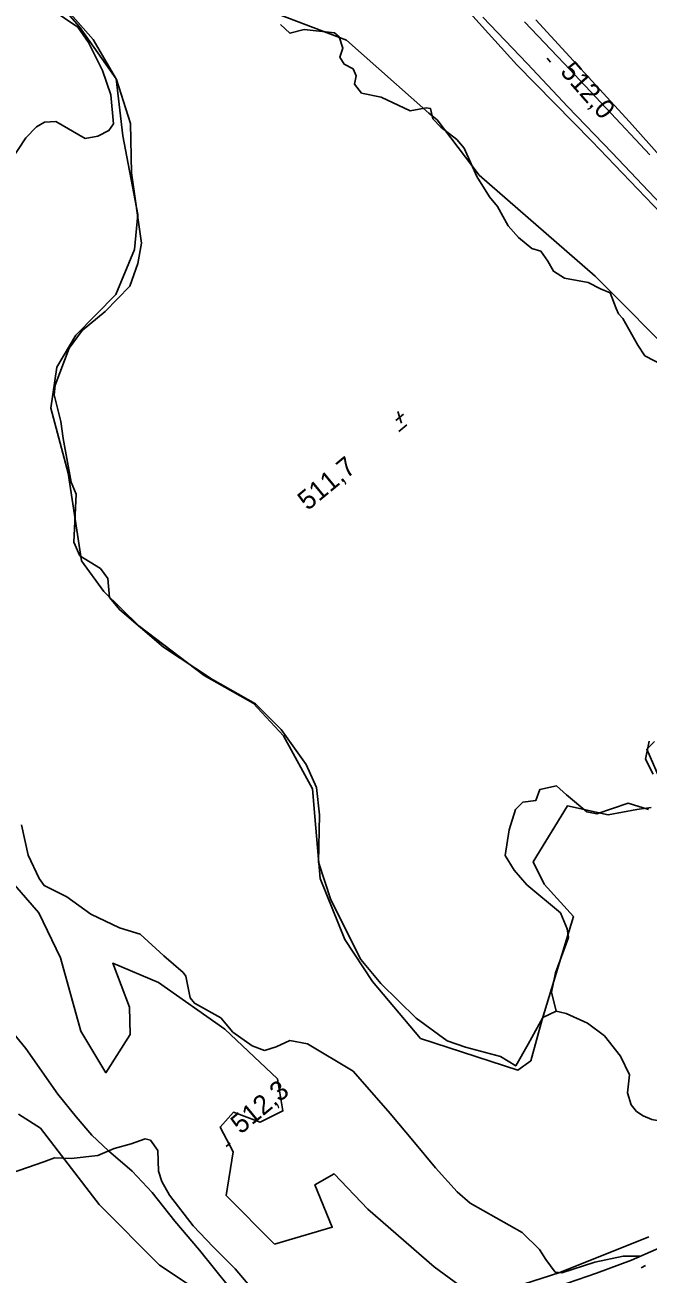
# Model space of a CAD drawing. Extents: x 347059 to 352153, y 6073752 to 6078601.
# Drawn here: x 349304.3 to 349449.1, y 6076313.5 to 6076603.8 of the extents above; entities that cross this region are included whole.
import ezdxf

# ---------------------------------------------------------------- set-up
doc = ezdxf.new("R2010")
doc.units = 0
for name, color, linetype in [('Level 2', 7, 'Continuous'), ('Level 21', 7, 'Continuous'), ('Level 22', 7, 'Continuous'), ('Level 3', 7, 'Continuous'), ('Level 4', 7, 'Continuous'), ('Level 44', 7, 'Continuous')]:
    doc.layers.add(name, color=color, linetype=linetype)

msp = doc.modelspace()

# ---------------------------------------------------------------- linework, layer by layer
at = {"layer": 'Level 2'}
for points in [[(349301.08, 6076572.37), (349304.44, 6076577.56), (349306.95, 6076580.11), (349308.84, 6076581.16), (349311.41, 6076581.3), (349318.23, 6076577.39), (349321.2, 6076577.94), (349323.8, 6076579.22), (349324.84, 6076580.75), (349324.25, 6076587.56), (349322.3, 6076593.15), (349320.04, 6076597.67), (349319.01, 6076599.71), (349316.58, 6076603.27), (349310.39, 6076607.4)], [(349311.14, 6076340.48), (349308.63, 6076339.61), (349301.09, 6076336.98), (349295.17, 6076335.17), (349291.3, 6076334.78), (349288.91, 6076332.8), (349287.2, 6076330.18), (349283.19, 6076327.38), (349279.34, 6076327.95), (349275.31, 6076331.6), (349254.84, 6076363.5), (349249.13, 6076368.97), (349243.61, 6076372.31), (349227.3, 6076386.96), (349221.76, 6076391.76), (349215.13, 6076395.92), (349206.64, 6076398.93), (349201, 6076402.56), (349172.98, 6076425.16), (349157.33, 6076436.57)], [(349359.94, 6076365.42), (349357.05, 6076366.54), (349352.62, 6076369.75), (349349.81, 6076373.03), (349343.64, 6076376.44), (349342.65, 6076377.71), (349341.63, 6076382.71), (349341.01, 6076383.54), (349336.53, 6076387.45), (349331.01, 6076392.52), (349326.26, 6076393.97), (349319.58, 6076397.17), (349314, 6076401.14), (349308.71, 6076403.78), (349307.59, 6076405.39), (349305.01, 6076410.81), (349303.49, 6076417.93)], [(349394.78, 6076344.08), (349389.13, 6076350.79), (349380.53, 6076360.69), (349369.97, 6076367), (349365.81, 6076367.75), (349362.65, 6076366.33), (349359.94, 6076365.42)], [(349311.14, 6076340.48), (349315.03, 6076340.34), (349321.2, 6076341.06), (349325.04, 6076342.68), (349328.92, 6076343.8), (349332.18, 6076344.94), (349333.42, 6076344.63), (349335.17, 6076342.18), (349335.31, 6076337.43), (349336.07, 6076334.99), (349337.83, 6076331.81), (349343.33, 6076324.69), (349348.01, 6076319.82), (349353.12, 6076314.7), (349357.86, 6076309.12)], [(349447.34, 6076317.65), (349443.36, 6076317.65), (349436.76, 6076316.29), (349429.07, 6076313.81), (349427.53, 6076313.95), (349425.38, 6076316.9), (349423.88, 6076319.25), (349419.86, 6076323.19), (349407.74, 6076330.01), (349404.75, 6076332.62), (349399.73, 6076338.21), (349394.78, 6076344.08)]]:
    msp.add_lwpolyline(points, dxfattribs=at)
at = {"layer": 'Level 21'}
for points in [[(349410.69, 6076605.57), (349421.01, 6076594.77), (349430.45, 6076584.75), (349440.78, 6076574.03), (349452.05, 6076562.08)], [(349449.5, 6076573.59), (349439.35, 6076584.46), (349429.57, 6076594.8), (349420.36, 6076604.46)], [(349454.12, 6076320.59), (349445.25, 6076316.74)], [(349445.25, 6076316.74), (349437.1, 6076313.72), (349430.41, 6076311.39), (349419.81, 6076307.54), (349412.64, 6076304.43), (349406, 6076300.94), (349397.6, 6076296.05), (349392.65, 6076292.24), (349388.96, 6076289.09), (349382.53, 6076282.92), (349377.12, 6076278), (349374.91, 6076275.99), (349368.84, 6076270.27), (349359.83, 6076260.67), (349353.04, 6076253.46), (349347.62, 6076247.59), (349342.26, 6076241.64), (349337.15, 6076236.04), (349329.62, 6076226.47), (349323.45, 6076217.89), (349316.65, 6076206.91), (349311.49, 6076198.65), (349306.08, 6076188.9), (349300.96, 6076179.61)]]:
    msp.add_lwpolyline(points, dxfattribs=at)
at = {"layer": 'Level 22'}
msp.add_lwpolyline([(349377.12, 6076278), (349374.75, 6076281.17), (349371.47, 6076285.35), (349368.15, 6076289.86), (349364.6, 6076294.85), (349357.88, 6076303.43), (349351.83, 6076310.39), (349344.83, 6076319.03), (349339.13, 6076325.83), (349333.8, 6076332.48), (349329.16, 6076337.4), (349323.69, 6076342.13), (349319.8, 6076345.79), (349316.17, 6076350.04), (349311.94, 6076355.28), (349304.47, 6076365.91), (349298.46, 6076373.19)], dxfattribs=at)
at = {"layer": 'Level 3'}
for p, q in [((349425.68, 6076596.05), (349426.47, 6076595.15)), ((349390.48, 6076511.82), (349392.28, 6076513.31)), ((349390.94, 6076513.95), (349391.76, 6076511.21)), ((349391.2, 6076509.3), (349393.05, 6076510.83)), ((349351.07, 6076343.15), (349351.99, 6076343.92)), ((349447.49, 6076314.95), (349448.55, 6076315.52))]:
    msp.add_line(p, q, dxfattribs=at)
at = {"layer": 'Level 4'}
for points in [[(349416.8, 6076416.72), (349415.92, 6076410.74), (349417.98, 6076407.35), (349420.95, 6076403.96), (349428.79, 6076397.41), (349430.33, 6076393.74), (349430.64, 6076391.74), (349427.59, 6076383.5), (349426.68, 6076378.99), (349427.75, 6076374.63), (349424.66, 6076373.11), (349421.22, 6076366.96), (349418.37, 6076361.89), (349414.8, 6076364.03), (349406.64, 6076366.26), (349402.43, 6076367.72), (349395.21, 6076372.98), (349387.02, 6076381.03), (349382.37, 6076386.63), (349375.36, 6076400.48), (349372.48, 6076409.19), (349372.76, 6076420.24), (349372.03, 6076426.54), (349369.66, 6076431.92), (349363.85, 6076440.01), (349357.84, 6076445.97), (349347.86, 6076451.66), (349336.5, 6076459.19), (349326.31, 6076467.84), (349323.95, 6076470.69), (349323.55, 6076475.15), (349321.79, 6076477.45), (349317.06, 6076480.43), (349315.63, 6076483.6), (349316.16, 6076494.7), (349315.03, 6076497.51), (349313.18, 6076507.69), (349312.64, 6076511.59), (349311.08, 6076517.8), (349311.29, 6076520.08), (349314.54, 6076528.63), (349317.55, 6076532.78), (349322.88, 6076537.21), (349328.67, 6076543.07), (349330.47, 6076548.31), (349331.32, 6076553.07), (349329.05, 6076569.36), (349328.8, 6076580.86), (349325.56, 6076591.08), (349320.1, 6076600.37), (349310.24, 6076611.7)], [(349363.64, 6076603.86), (349365.84, 6076601.85), (349369.19, 6076602.69), (349376.26, 6076601.95), (349377.28, 6076600.99), (349378.19, 6076598.37), (349377.46, 6076596.26), (349378.5, 6076594.65), (349380.53, 6076593.56), (349381.24, 6076591.97), (349380.86, 6076590), (349382.51, 6076587.92), (349387.1, 6076587), (349393.81, 6076583.79), (349395.94, 6076584.21), (349397.53, 6076584.47), (349398.5, 6076584.38), (349399.1, 6076581.95), (349400.97, 6076579.97), (349404.64, 6076577.17), (349406.34, 6076575.13), (349409.3, 6076568.58), (349412.22, 6076563.8), (349414.11, 6076561.61), (349416.57, 6076557.12), (349419.02, 6076554.35), (349422.07, 6076551.85), (349424.18, 6076551.21)], [(349424.18, 6076551.21), (349425.85, 6076548.84), (349427.15, 6076546.54), (349429.67, 6076544.95), (349435.15, 6076543.95), (349438.05, 6076542.45), (349440.3, 6076541.55), (349441.72, 6076537.85), (349442.27, 6076536.65), (349443.23, 6076535.58), (349446.76, 6076529.35), (349448.34, 6076526.9), (349453.03, 6076524.5)], [(349449.36, 6076437.31), (349448.49, 6076433.13), (349450.3, 6076429.68)], [(349449.21, 6076421.42), (349444.51, 6076422.92), (349437.23, 6076420.48), (349434.9, 6076420.95), (349430.17, 6076424.83), (349427.83, 6076426.93), (349423.98, 6076426.14), (349423, 6076423.53), (349420.02, 6076423.15), (349418.3, 6076421.42), (349416.8, 6076416.72)], [(349427.75, 6076374.63), (349430.1, 6076374.05), (349435.05, 6076371.79), (349439, 6076368.84), (349442.67, 6076364.15), (349444.77, 6076359.82), (349444.34, 6076355.63), (349445.19, 6076352.81), (349446.44, 6076351.3), (349447.95, 6076350.3), (349449.96, 6076349.41), (349452.86, 6076348.9), (349456.57, 6076348.6), (349458.87, 6076346), (349460.02, 6076342), (349461.34, 6076340.77), (349464.98, 6076339.74), (349469.22, 6076340.33), (349471.5, 6076340.2), (349473.81, 6076339.28)]]:
    msp.add_lwpolyline(points, dxfattribs=at)
at = {"layer": 'Level 44'}
for points in [[(349396.66, 6076618.85), (349418.63, 6076594.52), (349436.04, 6076576.79), (349455.61, 6076556.29)], [(349305.89, 6076616.05), (349316.92, 6076603.31), (349325.47, 6076591.21), (349327.03, 6076577.96), (349330.51, 6076559.69), (349329.76, 6076551.56), (349325.36, 6076541.15), (349316.12, 6076531.69), (349311.66, 6076524.23), (349310.29, 6076514.69), (349314.3, 6076499.57), (349317.42, 6076479.2), (349322.58, 6076472.09), (349330.7, 6076464.12), (349345.94, 6076452.63), (349357.31, 6076446.17), (349364.39, 6076438.55), (349371.12, 6076426.29), (349371.67, 6076419.85), (349372.88, 6076405.4), (349378.62, 6076391.27), (349385.09, 6076381.49), (349396.24, 6076368.25), (349418.82, 6076360.91), (349421.87, 6076363.02)], [(349457, 6076525.07), (349436.84, 6076545.38), (349409.84, 6076568.86), (349400.05, 6076581.73), (349398.14, 6076583.3), (349378.98, 6076600.24), (349353.5, 6076609.99)], [(349468.42, 6076554.78), (349444.82, 6076581.21), (349423.02, 6076604.95)], [(349452.45, 6076427.1), (349448.8, 6076435.47), (349450.61, 6076437.27)], [(349421.87, 6076363.02), (349424.49, 6076372.68), (349431.77, 6076396.58), (349424.93, 6076404.1), (349422.38, 6076409.33), (349430.38, 6076422.27), (349439.86, 6076420.25), (349446.52, 6076421.43), (349449.84, 6076421.94)], [(349362.3, 6076320.45), (349351.04, 6076331.75), (349352.63, 6076341.9), (349349.63, 6076347.64), (349352.74, 6076351.12), (349358.91, 6076348.77), (349364.24, 6076351.4), (349362.95, 6076358.87), (349350.73, 6076370.41), (349335.34, 6076381.26), (349324.69, 6076385.71), (349328.58, 6076375.49), (349328.74, 6076369.18), (349323.09, 6076360.29), (349317.26, 6076369.96), (349312.51, 6076386.96), (349307.5, 6076397.45), (349294.52, 6076412.24)], [(349302.77, 6076350.63), (349307.88, 6076347.39), (349321.5, 6076329.68), (349335.53, 6076315.6), (349344.73, 6076309.46), (349358.46, 6076297.37), (349366.55, 6076286.26), (349363.54, 6076270.41), (349348.26, 6076264.01), (349329.79, 6076247.01), (349320.24, 6076232.32), (349318.43, 6076220.61), (349307.4, 6076201.56), (349296.74, 6076183.69)], [(349449.27, 6076322.17), (349428.59, 6076313.84), (349409.51, 6076307.74), (349399.37, 6076315.18), (349383.95, 6076328.57), (349376.17, 6076336.78), (349371.68, 6076334.24), (349375.7, 6076324.4), (349362.3, 6076320.45)]]:
    msp.add_lwpolyline(points, dxfattribs=at)

# ---------------------------------------------------------------- texts
at = {"layer": 'Level 3'}
for s, rotation, p in [('512,0', 311.4351, (349428.5, 6076592.78)), ('  511,7', 39.57, (349367.42, 6076488.64)), ('512,3', 39.62, (349354.43, 6076345.86))]:
    msp.add_text(s, height=4.5, rotation=rotation, dxfattribs=at).set_placement(p)

doc.saveas('drawing.dxf')
